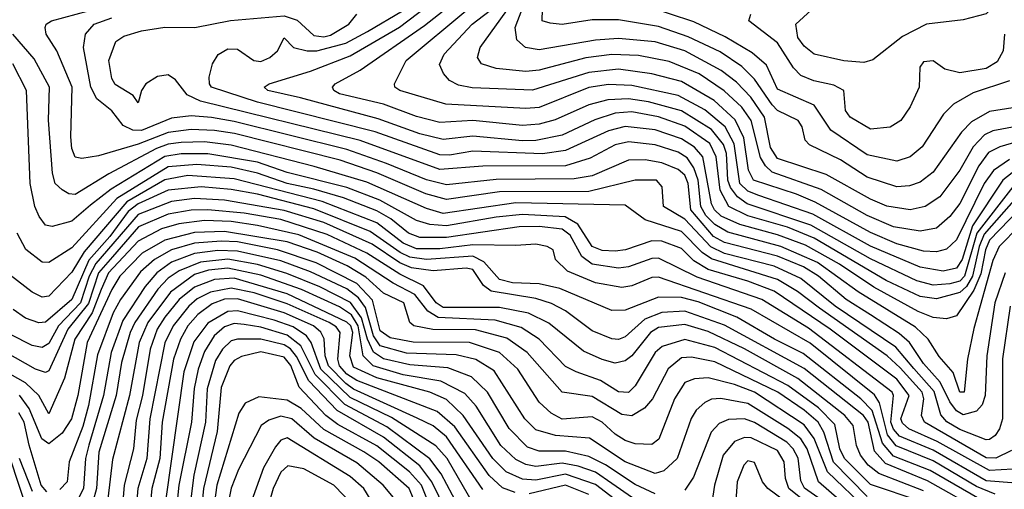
# Model space of a CAD drawing. Extents: x 501367 to 657802, y 482273 to 547541.
# Tile 429 of 656: x 609857 to 612829, y 515973 to 517388. Entities that reach past the tile are written whole.
import ezdxf

# ---------------------------------------------------------------- set-up
doc = ezdxf.new("R2010")
doc.units = 0

msp = doc.modelspace()

# ---------------------------------------------------------------- linework, layer by layer
at = {"layer": '0CON20XD'}
for points in [[(612873.9, 517555), (612801.8, 517435), (612775, 517406.5), (612705, 517387.6), (612594.8, 517375.2), (612521.7, 517338.3), (612432.3, 517267.7), (612405, 517259.7), (612345, 517264.8), (612255, 517284.2), (612225, 517308.6), (612206, 517335), (612200.4, 517375), (612305, 517471.3), (612475.4, 517574.6), (612615, 517695.2), (612736.3, 517783.7), (612798.9, 517851.1), (612837.4, 517912.6)], [(612865, 516850.9), (612768.5, 516741.5), (612753.9, 516705), (612733, 516615), (612715, 516583.9), (612695, 516566.4), (612625, 516547.2), (612575, 516554), (612472.4, 516602.4), (612255, 516730.1), (612175, 516763.2), (612055, 516796.9), (611997.8, 516825), (611971.6, 516875), (611959.6, 516975), (611940.5, 517015), (611865, 517067.2), (611785, 517095.9), (611705, 517110.2), (611655, 517106.6), (611593.3, 517086.7), (611495, 517040.4), (611415, 517024.7), (611375, 517023.4), (611225, 517037.7), (611135, 517026.9), (611065, 517044.4), (610939.2, 517089.3), (610705, 517153), (610606.5, 517175), (610595.5, 517185), (610610, 517195), (610735, 517233.4), (610855, 517279.5), (611004.1, 517365.9), (611224.8, 517535)], [(612855, 516884.7), (612746.6, 516745), (612709, 516615), (612695, 516600.6), (612665, 516591.9), (612615, 516587.8), (612565, 516600.9), (612425, 516667.4), (612245, 516769.2), (612053.4, 516833.4), (612024.2, 516854.2), (612002.7, 516882.7), (611995.1, 516905), (611992.8, 516947.2), (611990.8, 516985), (611982, 517012), (611945, 517057.6), (611855, 517113.9), (611755, 517140.9), (611695, 517149.9), (611632.9, 517147.1), (611575, 517132), (611473.7, 517086.3), (611425, 517073.2), (611375, 517069.9), (611225, 517084.9), (611125, 517078.9), (611055, 517097.1), (610955, 517133.3), (610822.9, 517165), (610805.8, 517175), (610801.6, 517185), (610809.4, 517195), (610885, 517236.4), (611079.2, 517370.8), (611215, 517478.1)], [(612884.4, 517025.6), (612815.3, 517004.7), (612782, 516988), (612752.1, 516947.9), (612695, 516834.3), (612665.1, 516794.9), (612625, 516760.2), (612575, 516751), (612495, 516764.1), (612415, 516798.5), (612276.2, 516876.2), (612129, 516929), (612108.1, 516948.1), (612093.1, 516973.1), (612065.3, 517085), (612037.4, 517125), (611983.9, 517173.9), (611907.7, 517225), (611817.5, 517262.5), (611725, 517280.5), (611645, 517283.1), (611566.5, 517273.5), (611425, 517236.2), (611385, 517232), (611295, 517241.1), (611250.9, 517255), (611238.9, 517275), (611247.5, 517305), (611371.4, 517478.6)], [(612845, 516967), (612796.5, 516933.5), (612769, 516895), (612685, 516724.8), (612655, 516696.3), (612625, 516689), (612585, 516690.1), (612505, 516712.2), (612425, 516747.1), (612258.3, 516838.3), (612202.1, 516862.1), (612072.3, 516905), (612057.6, 516935), (612042.7, 517032.7), (612016.5, 517086.5), (611953.1, 517145), (611855, 517202), (611765, 517225.4), (611665, 517239.3), (611575, 517229.4), (611405, 517176), (611222.6, 517182.6), (611181.4, 517191.4), (611154.8, 517204.8), (611136, 517226), (611123.9, 517253.9), (611138.9, 517285), (611223, 517375), (611295, 517430)], [(612865, 517066.6), (612795, 517053.4), (612769.1, 517040.9), (612735, 517004.8), (612695, 516934.3), (612635, 516854.3), (612590, 516825), (612545, 516814.8), (612475, 516826.7), (612425, 516846.9), (612292, 516922), (612145, 516970.1), (612123.2, 517003.2), (612105.3, 517095), (612064.6, 517155), (612020.4, 517200.4), (611974.8, 517235), (611864.7, 517295), (611775, 517321.4), (611665, 517332.1), (611595, 517326.9), (611425, 517297.8), (611384.2, 517304.2), (611357.6, 517327.6), (611352.7, 517365), (611386.7, 517455)], [(612845, 517204.3), (612735, 517168.1), (612675.8, 517134.2), (612646.1, 517103.9), (612581.8, 517005), (612545, 516974.8), (612505, 516961.9), (612415, 516981.2), (612305.5, 517055.5), (612255, 517130.7), (612145, 517179), (612111.1, 517251.1), (612068.5, 517288.5), (611987.1, 517337.1), (611892.1, 517382.1), (611745, 517430.4)], [(612847.3, 516525), (612823.6, 516366.4), (612824, 516185), (612815.2, 516155), (612801.9, 516135), (612785, 516122.3), (612775, 516122.2), (612695, 516153.3), (612655.7, 516175.7), (612637.5, 516197.5), (612617.1, 516267.1), (612556.4, 516336.4), (612501.5, 516401.5), (612318.6, 516525), (612215, 516608.4), (612135, 516645.4), (611985, 516683.7), (611943.8, 516703.8), (611865, 516787), (611800.6, 516825), (611796.9, 516885), (611779.4, 516905), (611714.8, 516904.8), (611575, 516870.5), (611305, 516869.4), (611145, 516846), (611083, 516863), (610935, 516927), (610825, 516964.5), (610505.1, 517045.1), (610445, 517054.2), (610375, 517057.4), (610305, 517048.1), (610215, 517013), (610095, 516978.2), (610045, 516970), (610025, 516974.5), (610015, 517000), (610011.1, 517035), (610015.8, 517185), (609969.1, 517295), (609936.6, 517345), (609933.9, 517365), (609937.3, 517375), (609953.1, 517385), (610065, 517414.9)], [(612875, 516767.4), (612813.7, 516705), (612795, 516662), (612737.1, 516457.1), (612718, 516365), (612708.4, 516265), (612695, 516265.5), (612674.9, 516324.9), (612632.6, 516372.6), (612599, 516425), (612561, 516461), (612387.7, 516567.7), (612265, 516656.2), (612154.3, 516704.3), (611995, 516748), (611955, 516770.9), (611928.3, 516798.3), (611913.4, 516825), (611905.2, 516905), (611892.3, 516942.3), (611872, 516972), (611845, 516989.2), (611775, 517010.9), (611695, 517020.4), (611655, 517010.7), (611578.9, 516971.1), (611505, 516948.2), (611255, 516946.4), (611125, 516937.3), (610885, 517024), (610402.7, 517142.7), (610362.2, 517162.2), (610327.4, 517207.4), (610305, 517222.4), (610272.9, 517217.1), (610237.8, 517195), (610224.4, 517175), (610215, 517137.5), (610199.6, 517159.6), (610145, 517192.7), (610135, 517211.4), (610126.4, 517265), (610147.4, 517322.6), (610171, 517339), (610225, 517355.2), (610295, 517365.6), (610385.5, 517364.5), (610493.8, 517386.2), (610655, 517399.8), (610695, 517386.6), (610745, 517341.1), (610775, 517336.7), (610795, 517341.6), (610850.2, 517375), (610874.7, 517405.3)], [(612875, 516816.8), (612785, 516723.6), (612772.3, 516695), (612758, 516622), (612737.5, 516572.5), (612685, 516496), (612655, 516487), (612615, 516490.3), (612568.8, 516508.8), (612435, 516581.8), (612331.6, 516651.6), (612228.8, 516708.8), (612145, 516740), (612031.1, 516771.1), (611975, 516796.3), (611954, 516815), (611945, 516833.4), (611918.8, 516975), (611893.8, 517003.8), (611855, 517029.5), (611775, 517056), (611685, 517066.5), (611635, 517052.9), (611505, 516993.9), (611435, 516983.9), (611225, 516992.2), (611155, 516980.5), (611125, 516981.3), (610930.1, 517050.1), (610575, 517139.7), (610436.5, 517185), (610429.6, 517195), (610428.8, 517215), (610438.9, 517255), (610456.7, 517283.3), (610485, 517301.1), (610515, 517299.6), (610564.3, 517265), (610585, 517262.6), (610611.9, 517275), (610635.6, 517295), (610655, 517333.8), (610684, 517305), (610724.6, 517294.6), (610754.4, 517294.4), (610841.8, 517318.2), (610907.1, 517352.9), (611012.8, 517415)], [(612853.4, 516926.6), (612825.2, 516904.8), (612733.3, 516766.7), (612702.4, 516665), (612685, 516639.7), (612645, 516630.1), (612575, 516642.4), (612425, 516706.1), (612251.7, 516801.7), (612088.2, 516858.2), (612055, 516871.8), (612031.1, 516895), (612014.3, 517014.3), (611986.2, 517065), (611925, 517117.2), (611845, 517159.6), (611705, 517190.3), (611635, 517193.6), (611575, 517184.4), (611425, 517123.5), (611385, 517120.3), (611143.8, 517133.8), (611004.5, 517175), (610990, 517185), (610988.8, 517195), (611023.3, 517265), (611209.9, 517420.1)], [(612855, 517123), (612785, 517111.2), (612729.8, 517080.2), (612700.5, 517049.5), (612615, 516929.2), (612575, 516898.5), (612542.9, 516887.1), (612505, 516884.1), (612415, 516913.8), (612335, 516965.5), (612241.4, 517011.4), (612228.5, 517025), (612218.7, 517065), (612207.3, 517085), (612145, 517115.2), (612128.6, 517131.4), (612075, 517208.9), (612036.9, 517246.9), (611971.3, 517291.3), (611875, 517336.5), (611785, 517367.8), (611665, 517387.7), (611585, 517387.9), (611495, 517374.4), (611458.1, 517378.1), (611434.3, 517385), (611435, 517420)], [(612830, 517345), (612825.6, 517295), (612808.2, 517261.8), (612775, 517241.4), (612695, 517227.9), (612649.4, 517239.4), (612615, 517264.5), (612585, 517261.9), (612574.6, 517245), (612572.7, 517185), (612545, 517125.6), (612517.1, 517085), (612485, 517064.7), (612425, 517058.2), (612364.5, 517095), (612350.4, 517115), (612345.2, 517175.2), (612315, 517191.4), (612254, 517204), (612215, 517220.6), (612193.3, 517243.3), (612145, 517318.9), (612057.8, 517385), (612064.5, 517405.5)], [(612831.9, 516625), (612800.6, 516535), (612776.4, 516375), (612772, 516255), (612762.6, 516227.4), (612745, 516208.1), (612705, 516196.7), (612685, 516209), (612665, 516236), (612636, 516296), (612585, 516351.4), (612543.5, 516415), (612512.3, 516442.3), (612425, 516499.1), (612351.7, 516545), (612268.2, 516615), (612223.2, 516643.2), (612145, 516675.4), (611985, 516716.5), (611951.3, 516735), (611883.1, 516815), (611875.4, 516895), (611865, 516919.8), (611845, 516937.1), (611795, 516957.2), (611745, 516965.9), (611695, 516965.2), (611585, 516917.8), (611531.3, 516908.7), (611295, 516907), (611145, 516890.4), (611085, 516905.5), (610964.8, 516955.2), (610845, 516997.2), (610505, 517082), (610436.3, 517093.7), (610375, 517098.2), (610315, 517091.5), (610225, 517054.3), (610198.9, 517055), (610169.4, 517069.4), (610135, 517113.6), (610089.8, 517149.8), (610071.4, 517185), (610049.3, 517305), (610055.7, 517345), (610082.2, 517375), (610135, 517393.9)], [(612850.9, 516089.1), (612803.6, 516066.4), (612775, 516067.9), (612588, 516175), (612579.7, 516195), (612586.1, 516245), (612580.9, 516265), (612515, 516339.3), (612475.5, 516375), (612271.4, 516518.6), (612205, 516569), (612144.8, 516605), (611945, 516667.1), (611916.8, 516686.8), (611855, 516750.3), (611744.9, 516784.9), (611685, 516829.6), (611355, 516836.3), (611135, 516804.5), (611085, 516819.3), (610905, 516898.3), (610746.1, 516946.1), (610495, 517010.3), (610415, 517020.3), (610345, 517018.6), (610305, 517013.4), (610269.9, 517000.1), (610125.9, 516924.1), (610025, 516861.6), (610005, 516863.1), (609985.4, 516875.4), (609964.7, 516895), (609955.9, 516925.9), (609944.5, 517085.5), (609946.8, 517185), (609900.6, 517270.6), (609836.3, 517345)], [(612855, 516033.5), (612785, 516029), (612627, 516117), (612540.7, 516155), (612522.1, 516172.1), (612517.1, 516185), (612542.2, 516255), (612505, 516304.9), (612303.7, 516455), (612135, 516569.5), (612055, 516600.2), (611935.2, 516635.2), (611891.7, 516661.7), (611855, 516698.6), (611795, 516720.8), (611765, 516721.6), (611685.6, 516695), (611655, 516690.8), (611615, 516693), (611584.7, 516704.8), (611541.6, 516771.6), (611503.9, 516793.9), (611375, 516801.3), (611295, 516793.5), (611145, 516766.8), (611095, 516770.5), (611055, 516783.3), (610944.5, 516844.5), (610845, 516882.2), (610665, 516928.1), (610575, 516959.1), (610425, 516984.4), (610345, 516983.7), (610295, 516976.3), (610132.9, 516877.1), (610071, 516829), (610015, 516781), (609955, 516765.3), (609935, 516768.7), (609915.4, 516795.4), (609903.3, 516825), (609888.7, 516895), (609878, 517175), (609836.7, 517255)], [(612865, 515991.1), (612775, 515998.4), (612615, 516090.7), (612512.7, 516132.7), (612495, 516153.8), (612486.8, 516175), (612494.9, 516255), (612491.1, 516265), (612238.7, 516458.7), (612097.1, 516545), (611901.9, 516611.9), (611785, 516669.5), (611765, 516668.8), (611695, 516643.8), (611665, 516639.6), (611585, 516651.8), (611554.1, 516674.1), (611518.3, 516738.4), (611495, 516756.6), (611425, 516764.7), (611365, 516763.6), (611145, 516731.4), (611065, 516731.5), (611031, 516745), (610977.8, 516787.8), (610935, 516811.7), (610835, 516851.5), (610745, 516877.9), (610665, 516894.1), (610575, 516925.6), (610495, 516943.4), (610392.3, 516952.3), (610305, 516944.9), (610150.5, 516849.5), (610015, 516700.4), (609945, 516656.2), (609925, 516657.3), (609875.2, 516695.2), (609849.7, 516745)], [(611355, 516708.1), (611225, 516709.5), (611125, 516697.6), (611055, 516698), (611015, 516714.5), (610935, 516776.3), (610770.5, 516840.5), (610505, 516908.6), (610365, 516918.3), (610295, 516905.8), (610180.3, 516839.7), (610051.7, 516688.3), (610015, 516627.6), (609945, 516555.3), (609925, 516552.1), (609895, 516566.9), (609828.2, 516618.2)], [(612775, 515931.6), (612605, 516028.9), (612495, 516072.7), (612461.4, 516111.4), (612430.1, 516210.1), (612396.3, 516245), (612222.1, 516382.1), (612135.6, 516425), (612022, 516492), (611905, 516537.5), (611855, 516550.8), (611785, 516551.5), (611685, 516513.1), (611645, 516512), (611487.7, 516577.7), (611425, 516591.9), (611345, 516595.5), (611305, 516604.7), (611258, 516658), (611225.1, 516675.1), (611085, 516665.7), (611035, 516672.6), (611006.1, 516686.1), (610915, 516750.3), (610745, 516818.1), (610575, 516862), (610495, 516876.9), (610405.3, 516884.7), (610305, 516874.2), (610215, 516833.6), (610185, 516810.4), (610129.6, 516735), (610066.3, 516663.7), (610014.9, 516545.1), (609935, 516476.5), (609915, 516474.8), (609875, 516488.4), (609837.8, 516515)], [(612765, 515903.6), (612597.6, 515997.6), (612470.6, 516050.6), (612437.7, 516087.7), (612418.2, 516175), (612404.1, 516195), (612225, 516336.4), (611985, 516467.3), (611865, 516509.9), (611795, 516506), (611744, 516486), (611685, 516432.5), (611665, 516424.1), (611645, 516425.9), (611585, 516450), (611505, 516510.7), (611462.5, 516532.5), (611415, 516547.7), (611279.9, 516569.9), (611257.2, 516587.2), (611225, 516635.3), (611205, 516639), (611105, 516631.7), (611040, 516640), (611005, 516654.9), (610921.6, 516711.6), (610775, 516776.8), (610655, 516813.4), (610475.3, 516844.7), (610385, 516849.3), (610315, 516840.4), (610215, 516801.6), (610086.7, 516653.3), (610066.8, 516615), (610040.5, 516535), (609974.1, 516465.9), (609945, 516411.7), (609925, 516400), (609895, 516406.5), (609829.7, 516439.7)], [(612585, 515968.2), (612450.7, 516020.7), (612418.3, 516045), (612395.1, 516075), (612383.4, 516105), (612373.4, 516165), (612348.2, 516195), (612206.3, 516306.3), (612045, 516395.9), (611935, 516448.6), (611865, 516469.6), (611785, 516460.6), (611761.7, 516445), (611705, 516374.8), (611685, 516359.8), (611655, 516353), (611615, 516363.8), (611558.7, 516388.7), (611453.9, 516473.9), (611393.3, 516503.3), (611305, 516521.1), (611135, 516520.5), (611114.2, 516535), (611076.1, 516586.1), (611005, 516621.5), (610905.2, 516685), (610785, 516741), (610645, 516785.7), (610535.2, 516805.2), (610425, 516814.8), (610375, 516813.9), (610305, 516802.4), (610216.1, 516763.9), (610137, 516673), (610094.8, 516625), (610065, 516533.2), (610002.8, 516455), (609945, 516329.8), (609935, 516324.3), (609905, 516335.2), (609783, 516403)], [(612575, 515936.4), (612425, 515987.3), (612346.7, 516065), (612332.5, 516095), (612317.9, 516167.9), (612268.5, 516218.5), (612175.4, 516285.4), (611955, 516399.9), (611865, 516424.6), (611796.5, 516403.5), (611775, 516384.8), (611715, 516284.7), (611695, 516264.4), (611665, 516266.1), (611610.7, 516300.7), (611536.7, 516326.7), (611505, 516342.6), (611425.5, 516425.5), (611370.7, 516460.7), (611292.7, 516482.7), (611120.4, 516490.4), (611089.5, 516509.5), (611049.7, 516559.7), (610984.1, 516594.1), (610869.1, 516669.1), (610699.7, 516739.7), (610575, 516768.4), (610495, 516779.8), (610415, 516782.6), (610337.5, 516772.5), (610285, 516758.3), (610215, 516721), (610125.4, 516625), (610102.6, 516575), (610075.5, 516504.5), (610024, 516425), (609992.3, 516307.7), (609945, 516200.6), (609914.5, 516255), (609875, 516294), (609735, 516371.9)], [(612415, 515951.2), (612314, 516054), (612284.4, 516144.4), (612267, 516175), (612225, 516211.5), (612146.1, 516265), (611955, 516357.4), (611885, 516370.7), (611855, 516369.4), (611814.4, 516335.6), (611767.3, 516245), (611743.2, 516216.8), (611705, 516194), (611675, 516197.7), (611585, 516252.7), (611495, 516265.2), (611388.9, 516385), (611327.8, 516427.8), (611233.3, 516453.3), (611104.4, 516454.4), (611046.5, 516465), (611034.6, 516475), (611016.5, 516535), (610955, 516564.1), (610902, 516612), (610845.9, 516645.9), (610755, 516687.1), (610665, 516719), (610475, 516750.2), (610385, 516747.1), (610295, 516723.9), (610226.4, 516685), (610159, 516615), (610135, 516575.2), (610061.1, 516415), (610032.7, 516255), (610013.9, 516185), (609985, 516141.9), (609945, 516109.4), (609924.3, 516124.3), (609886, 516216), (609856.3, 516256.3)], [(612415, 515911), (612295.5, 516025.5), (612255.3, 516125.3), (612225, 516166.6), (612075.2, 516265), (612015, 516288.4), (611935, 516308.3), (611894.5, 516305.5), (611865, 516294.2), (611834.2, 516245.8), (611786.3, 516123.7), (611765, 516107.2), (611715, 516110), (611685, 516120.2), (611655, 516138.5), (611615, 516174.8), (611585, 516191.1), (611495, 516184.5), (611461.7, 516201.7), (611425.1, 516235.1), (611360.7, 516335), (611305, 516384.6), (611215, 516415.3), (611045, 516415.9), (610975, 516428.8), (610945, 516450.3), (610922.4, 516542.4), (610875, 516593.4), (610751.6, 516655), (610634.9, 516694.9), (610515, 516718.3), (610465, 516721.2), (610385, 516714.9), (610315, 516694.4), (610264.4, 516665.6), (610222.2, 516627.8), (610161.1, 516545), (610139.4, 516505), (610091.8, 516378.2), (610064.9, 516225.1), (610048.1, 516161.9), (610006, 516055), (610000.5, 515995), (609978, 515972)], [(612385, 515893.4), (612268.7, 515995), (612234.6, 516095), (612215, 516125.1), (612176, 516156), (612055, 516231.4), (611974.1, 516245.9), (611945, 516244.3), (611925, 516234.2), (611899.3, 516210.7), (611883.7, 516186.3), (611842.2, 516065), (611801.4, 516028.6), (611775, 516020.3), (611685, 516055.1), (611577.1, 516127.1), (611474.7, 516134.7), (611415, 516152.3), (611381.5, 516185), (611289.8, 516329.8), (611234, 516364), (611175, 516377.8), (611025, 516383.1), (610945, 516404.7), (610925.2, 516435), (610900.5, 516520.5), (610880.2, 516550.2), (610845, 516577.3), (610735, 516628.4), (610645, 516661), (610515, 516690.7), (610455, 516692.9), (610385, 516683.7), (610315, 516657.2), (610271, 516625), (610236.1, 516583.9), (610168.6, 516481.4), (610133.5, 516385), (610109.8, 516255), (610065.4, 516105.4), (610055.5, 516065), (610049.8, 515975), (610025, 515925.6)], [(612801.7, 515958.3), (612745, 515980.6), (612615, 516058.2), (612503.3, 516103.3), (612477.2, 516137.2), (612453, 516233), (612437.8, 516257.8), (612243.1, 516413.1), (612065, 516515.8), (611785, 516612), (611765, 516611.3), (611705, 516586.5), (611675, 516581.1), (611595, 516594.8), (611510.7, 516630.7), (611474.4, 516665), (611467.1, 516695), (611449.2, 516705), (611415, 516712.1), (611355, 516708.1)], [(611775, 515959.3), (611715, 515987.2), (611625, 516046.6), (611575, 516071.2), (611505, 516087.3), (611425, 516087.2), (611389.8, 516099.8), (611335, 516155.7), (611269, 516265), (611221.2, 516311.2), (611149.3, 516339.3), (611035, 516348.1), (610955, 516366.4), (610925, 516385.8), (610907.4, 516425), (610889.3, 516489.3), (610856, 516536), (610762.9, 516582.9), (610663.5, 516623.5), (610575, 516650.6), (610485, 516666.6), (610402.6, 516657.4), (610338.3, 516631.7), (610305, 516608.7), (610274.3, 516575.7), (610204.7, 516475), (610190.2, 516445), (610164.4, 516354.4), (610148.4, 516255), (610096.3, 516085), (610089.4, 515975), (610066.9, 515895)], [(611782.9, 515895), (611645, 515989.7), (611595, 516024.5), (611542.5, 516042.5), (611495, 516051), (611415, 516041.4), (611385, 516047.4), (611355, 516062.1), (611309, 516105), (611235, 516223), (611201.3, 516261.3), (611128.5, 516298.5), (611015, 516318.2), (610924.5, 516345), (610894.1, 516375), (610879.1, 516465), (610858.5, 516498.5), (610822.4, 516522.4), (610708, 516575), (610585, 516618.4), (610485, 516639), (610427.1, 516632.9), (610385, 516620.4), (610312.7, 516567.3), (610244.1, 516475), (610217.5, 516415), (610188.3, 516255), (610137.1, 516062.9), (610115.9, 515884.1)], [(611721, 515891), (611595, 515986.8), (611505, 516017.9), (611415, 515999.8), (611375, 516003.2), (611325.2, 516025), (611285.1, 516065), (611195.4, 516195.4), (611145, 516242.9), (611095, 516265.3), (610935, 516308.2), (610865, 516340.8), (610854.1, 516375), (610862.5, 516445), (610856.4, 516465), (610845, 516476.7), (610665, 516562.3), (610505, 516608.9), (610445, 516605.1), (610385, 516582), (610338.7, 516545), (610295, 516491.8), (610272.5, 516455), (610250.9, 516395), (610227.8, 516255), (610209, 516181), (610200.3, 516095), (610172.7, 515985), (610164.1, 515885.9)], [(611352.9, 515962.9), (611315, 515977.3), (611274.4, 516014.4), (611170.5, 516160.5), (611117.3, 516207.3), (610875, 516300.5), (610845, 516319.8), (610822.8, 516345), (610817.5, 516365), (610824.1, 516445), (610812.2, 516462.2), (610790.8, 516475), (610665, 516531.5), (610564.7, 516564.7), (610495, 516579.2), (610433.2, 516566.8), (610393, 516547), (610367.3, 516525), (610319.9, 516465), (610295, 516414.1), (610249.6, 516185), (610240.5, 516065), (610213.9, 515975), (610202.2, 515847.8)], [(611255, 515971.9), (611145, 516130.7), (611105, 516163.6), (611056.8, 516186.8), (610865, 516274), (610841.6, 516291.6), (610789.5, 516345), (610779.7, 516375), (610776.7, 516426.7), (610766.5, 516446.5), (610743.9, 516465), (610655, 516504.5), (610515, 516546.6), (610475, 516545.7), (610438.5, 516531.5), (610395, 516499.3), (610364.4, 516465), (610342.5, 516425), (610321, 516365), (610286.9, 516175), (610280.4, 516065), (610256.2, 515975), (610241.6, 515825)], [(611227.3, 515927.3), (611147.4, 516065), (611113.7, 516103.7), (610979.3, 516189.3), (610855, 516248.9), (610765.7, 516335), (610737.1, 516415), (610723.2, 516435), (610682.4, 516462.4), (610625, 516482.4), (610515, 516510.5), (610485, 516509.1), (610425, 516473.8), (610382.5, 516417.5), (610353, 516327), (610277.7, 515802.3)], [(611215, 515858.3), (611129.1, 516019.1), (611094.9, 516064.9), (610965, 516160.9), (610838.4, 516228.4), (610748.7, 516318.7), (610705.3, 516405.3), (610665, 516437.4), (610585, 516461.2), (610535, 516469.3), (610505, 516472.2), (610475, 516462), (610444.5, 516435.5), (610415, 516387.6), (610395.9, 516335), (610383.6, 516276.4), (610376.2, 516175), (610337.9, 515985), (610321.3, 515825)], [(611185, 515824.4), (611101.2, 515995), (611065, 516043.2), (610955, 516129.7), (610815, 516210.3), (610730.1, 516300.1), (610693, 516373), (610675, 516395.6), (610655, 516408.3), (610585, 516425.3), (610515, 516425.6), (610495, 516419.9), (610469, 516395), (610448.6, 516361.4), (610422.9, 516275), (610418.4, 516175), (610382.6, 516015), (610353.5, 515785)], [(611094.2, 515925), (611069.8, 515985), (611034.3, 516025), (610935, 516104.1), (610817.9, 516167.9), (610781.7, 516195), (610700.3, 516280.3), (610675.9, 516345.9), (610655, 516370.8), (610585, 516387.1), (610526.8, 516373.2), (610505, 516361.2), (610491.2, 516345), (610465, 516279.6), (610453.3, 516146.7), (610412.2, 515975), (610390.4, 515759.6)], [(611136.8, 515726.8), (611032.6, 515975), (610941, 516055), (610896, 516086), (610775, 516152.4), (610706.5, 516216.5), (610665, 516241.1), (610578.7, 516251.3), (610537.3, 516232.7), (610518.3, 516201.7), (610452.2, 515985), (610440.9, 515905)], [(609938.9, 515965), (609922.4, 515985), (609885.3, 516105.3), (609870.5, 516175), (609855, 516203.3)], [(610985, 515947.9), (610954.8, 515985), (610875, 516052.7), (610746.3, 516126.3), (610678.8, 516185), (610645, 516193), (610609.1, 516180.9), (610586.5, 516165), (610517.8, 516032.2), (610495, 515975.5), (610481.1, 515905)], [(612296.3, 515926.3), (612226, 515976), (612215, 515997.8), (612206.9, 516066.9), (612192.1, 516095), (612172.4, 516115), (612075, 516174.4), (612045, 516185.4), (611997, 516183), (611969, 516171), (611944.4, 516145), (611891, 516009), (611865, 515970)], [(609878.1, 515918.1), (609805.4, 516135.4)], [(610945.5, 515895), (610895.8, 515975), (610855, 516011.4), (610665, 516128), (610645, 516120.5), (610629, 516101), (610592.7, 516037.3), (610548.8, 515915)], [(612276.7, 515896.6), (612179.3, 515975), (612168.4, 516005), (612164.5, 516055.5), (612145, 516090), (612065, 516127.9), (612045, 516128.7), (612015, 516117.1), (611981, 516075), (611954.8, 515985), (611930.7, 515825)], [(609895.9, 515965.9), (609856.9, 516065)], [(610865, 515923.4), (610805.2, 515985), (610715, 516033.8), (610666.7, 516043.3), (610645.7, 516024.3), (610621.8, 515975), (610599.1, 515895)], [(612247, 515877), (612115, 515975.3), (612099.7, 515995), (612075, 516053.6), (612055, 516058.8), (612042.8, 516045), (612022.5, 515995), (612015.8, 515895)], [(611575, 515957.1), (611505, 515984.9), (611395, 515958.8)]]:
    msp.add_lwpolyline(points, dxfattribs=at)

doc.saveas('drawing.dxf')
